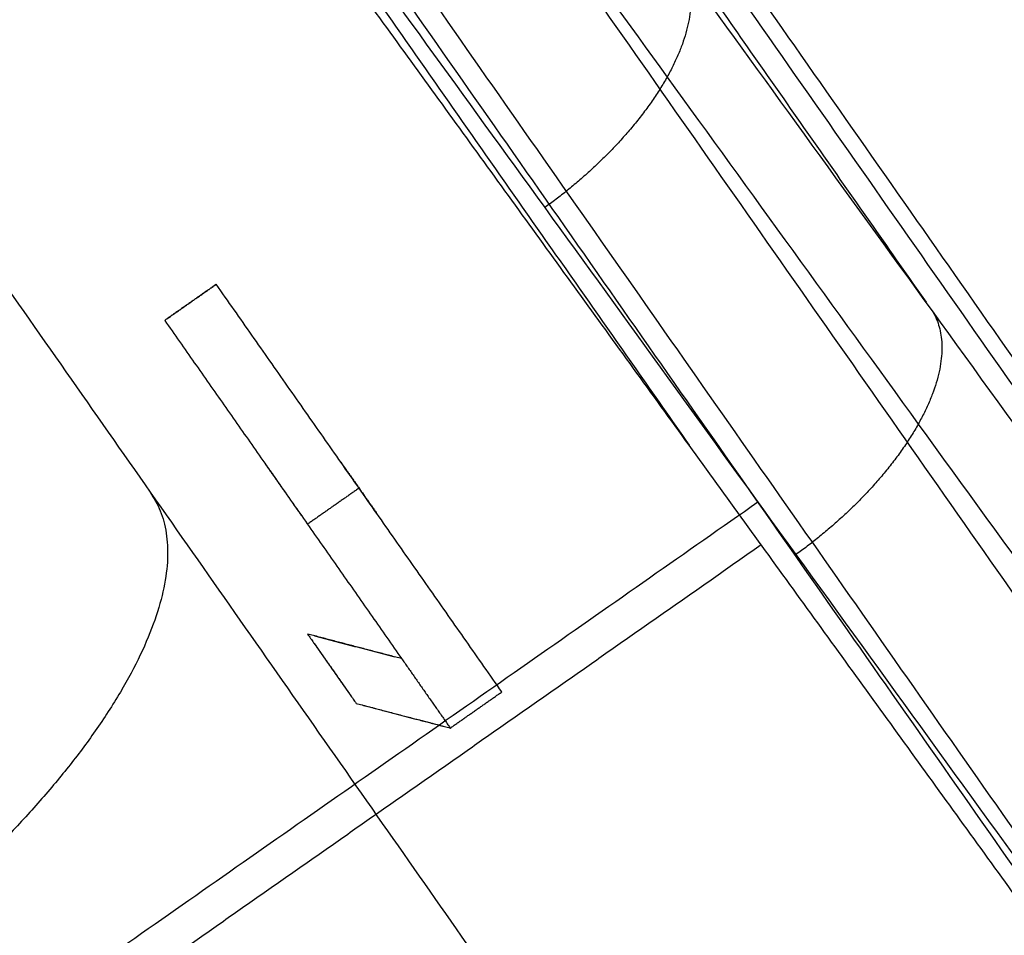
# Model space of a CAD drawing. Header units: millimetres. Extents: x -1437 to 1444, y -1373 to 1332.
# Tile 576 of 656: x 781.8 to 786.14, y -371.21 to -367.17. Entities that reach past the tile are written whole.
import ezdxf

# ---------------------------------------------------------------- set-up
doc = ezdxf.new("R2010")
doc.units = ezdxf.units.MM
doc.layers.add('Default', color=7, linetype='Continuous', true_color=0x000000)

msp = doc.modelspace()

# ---------------------------------------------------------------- linework, layer by layer
at = {"layer": 'Default'}
for points, knots in [([(131.7520007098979, -2.218138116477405, 715.1900953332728), (131.7517039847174, -2.217921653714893, 712.0216694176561), (132.0220112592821, -2.415107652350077, 705.5161072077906), (133.700145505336, -3.639261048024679, 692.8089584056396), (137.9963265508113, -6.773134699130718, 677.4504775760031), (146.2518843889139, -12.79496183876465, 660.6265163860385), (157.296837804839, -20.85112342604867, 645.2932353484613), (170.8561486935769, -30.7408291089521, 631.3410762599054), (186.7038585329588, -42.29909004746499, 618.6587211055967), (204.6323159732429, -55.37426993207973, 607.1599704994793), (224.4335839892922, -69.81452340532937, 596.778449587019), (245.9042859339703, -85.47132968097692, 587.4554343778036), (268.8334129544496, -102.1906011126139, 579.1409255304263), (293.0114835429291, -119.8193629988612, 571.7862214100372), (318.2229802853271, -138.2002389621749, 565.3459172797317), (344.2553605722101, -157.1780214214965, 559.7728563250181), (380.2611216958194, -183.4240508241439, 553.3557773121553), (425.9846705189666, -216.7485574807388, 547.3694630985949), (480.2545371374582, -256.2914921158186, 543.0033075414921), (547.9679961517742, -305.6124660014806, 540.4049736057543), (611.784263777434, -352.0651003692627, 541.6877843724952), (671.4556014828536, -395.4545450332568, 546.8357026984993), (711.4410436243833, -424.5039139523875, 552.0963732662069), (748.0275865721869, -451.0544841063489, 558.6850582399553), (781.0755254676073, -475.0027535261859, 566.4055843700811), (810.4529019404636, -496.2509576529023, 575.061065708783), (832.4924511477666, -512.1509571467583, 583.1547443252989), (848.142695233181, -523.4095561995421, 590.0145564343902), (861.3451816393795, -532.8852957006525, 596.5221266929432), (875.5457376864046, -543.0359773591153, 604.8246694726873), (889.7822052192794, -553.1370869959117, 615.5394072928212), (900.8052621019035, -560.8784537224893, 626.3937933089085), (909.0506139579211, -566.5833358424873, 637.2926402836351), (914.8769066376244, -570.5205543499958, 648.0767802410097), (918.6306163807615, -572.9536763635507, 658.4703191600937), (920.7605244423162, -574.2222229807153, 668.1608291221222), (921.6155293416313, -574.6269502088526, 675.6583602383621), (921.9574115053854, -574.716752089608, 681.2146769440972), (922.1467318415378, -574.7050275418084, 686.4963729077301), (922.3050510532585, -574.642294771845, 693.0818184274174), (922.4648578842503, -574.5965524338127, 699.2136901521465), (922.5840356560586, -574.5515760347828, 703.5190835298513), (922.702183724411, -574.5034498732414, 707.2405269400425), (922.837045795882, -574.4410739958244, 710.8035509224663), (923.0872522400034, -574.3031981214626, 714.1149447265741), (923.3390258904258, -574.1579140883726, 716.2678422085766), (923.7024182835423, -573.9418683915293, 717.9287636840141), (924.2038480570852, -573.6429660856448, 719.1767103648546), (924.5986121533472, -573.413662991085, 719.9308557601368), (925.0383313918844, -573.1704870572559, 720.5929309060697), (925.6035531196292, -572.8815171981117, 721.2797663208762), (926.1821537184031, -572.6277671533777, 721.8002292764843), (926.6845728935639, -572.4918910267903, 722.1163492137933), (926.9332192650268, -572.4691842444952, 722.22855847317), (927.0058583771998, -572.4973404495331, 722.2396090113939), (926.9496794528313, -572.4578455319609, 722.2391317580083), (926.9727461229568, -572.4737982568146, 722.2407686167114), (927.0327339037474, -572.7885945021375, 722.076310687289), (926.9872433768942, -573.49040932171, 721.4970016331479), (926.8029513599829, -574.4450252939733, 720.2669890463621), (926.6140686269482, -575.1864816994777, 718.7410940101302), (926.465999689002, -575.7393625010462, 717.0546215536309), (926.3677368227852, -576.1062777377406, 715.1537069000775), (926.2952959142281, -576.3767717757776, 711.6194244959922), (926.2409361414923, -576.5797516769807, 705.6818946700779), (926.1974497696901, -576.7421301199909, 695.5305340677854), (926.153723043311, -576.905406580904, 669.6116377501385), (926.1428664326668, -576.9459463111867, 619.8719052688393), (926.1432286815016, -576.94459409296, 575.422816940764), (926.1432127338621, -576.9446536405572, 548.6144425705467)], [0, 0, 0, 0, 9.388442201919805, 19.25512239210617, 38.03574428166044, 57.17843237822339, 77.31680741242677, 98.86539763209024, 122.0388003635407, 146.9159871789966, 173.4657413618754, 201.5966451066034, 231.1613037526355, 261.9872558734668, 293.8720136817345, 326.6022322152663, 359.9477944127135, 428.7861398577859, 497.1074358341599, 561.6566341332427, 680.0496786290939, 733.6395925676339, 783.3316339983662, 829.0004526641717, 870.5192212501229, 907.7632656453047, 940.6160900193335, 955.3633666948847, 968.9803796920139, 992.9340835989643, 1013.030376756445, 1029.9187314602, 1044.236715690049, 1056.78837615, 1067.808699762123, 1077.492048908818, 1086.225565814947, 1090.12584174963, 1094.026117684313, 1101.968393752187, 1109.910669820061, 1112.415567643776, 1114.920465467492, 1121.12979194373, 1123.174000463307, 1125.218208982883, 1128.030750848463, 1129.176917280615, 1130.323083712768, 1131.30349002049, 1132.283896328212, 1133.855097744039, 1134.468084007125, 1134.964815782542, 1135.358592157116, 1135.705934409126, 1136.102034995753, 1136.607468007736, 1138.013637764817, 1139.970894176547, 1142.520160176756, 1144.044662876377, 1146.007875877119, 1149.328219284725, 1154.965423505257, 1163.988959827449, 1179.845509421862, 1232.782354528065, 1313.202701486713, 1313.202701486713, 1313.202701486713, 1313.202701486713]), ([(129.7520007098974, -4.218138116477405, 715.1900953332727), (129.7517001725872, -4.217917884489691, 712.0067866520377), (130.0232944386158, -4.416040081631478, 705.4695647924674), (131.7098732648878, -5.646345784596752, 692.6978061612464), (136.0282420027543, -8.796389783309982, 677.2609584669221), (144.32126306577, -14.84551952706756, 660.3622510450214), (155.4057837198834, -22.93051138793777, 644.9752323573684), (169.0016528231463, -32.8468461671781, 630.9861865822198), (184.8811447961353, -44.42824685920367, 618.2788270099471), (202.8365474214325, -57.52303346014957, 606.763045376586), (222.6604958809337, -71.97977862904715, 596.3697823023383), (244.1503317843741, -87.65048605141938, 587.0385490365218), (267.0957075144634, -104.3815509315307, 578.7182042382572), (291.287702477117, -122.0204082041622, 571.3593000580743), (316.511250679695, -140.4100112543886, 564.9159404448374), (342.5541764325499, -159.3954206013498, 559.3406364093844), (378.5725343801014, -185.6505485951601, 552.9213284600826), (424.30924875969, -218.9845448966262, 546.9333302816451), (478.5922892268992, -258.5369538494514, 542.5661305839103), (546.3210637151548, -307.8689286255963, 539.9672092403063), (610.1537138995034, -354.3333443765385, 541.2502721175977), (669.8433444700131, -397.7359571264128, 546.3997378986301), (709.8429370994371, -426.7955176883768, 551.6622434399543), (746.4448272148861, -453.3571449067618, 558.2536547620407), (779.5098228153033, -477.317703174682, 565.978109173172), (808.906710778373, -498.5799578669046, 574.639251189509), (830.9662022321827, -514.4943007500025, 582.7401125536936), (846.635654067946, -525.76668654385, 589.6082707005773), (859.8586484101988, -535.2571182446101, 596.1259178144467), (874.087988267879, -545.4283575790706, 604.4449022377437), (888.3658262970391, -555.5588136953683, 615.19007749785), (899.4341192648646, -563.3319586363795, 626.0880132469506), (907.7249939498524, -569.0683592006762, 637.0458362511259), (913.5911784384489, -573.0325584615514, 647.902729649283), (917.3731464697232, -575.4840012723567, 658.3742087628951), (919.5182841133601, -576.7615861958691, 668.1350486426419), (920.3781501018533, -577.1685425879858, 675.6777422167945), (920.7214181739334, -577.2586810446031, 681.2575927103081), (920.9112031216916, -577.2468947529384, 686.5535594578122), (921.0692927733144, -577.184209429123, 693.1315945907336), (921.2292345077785, -577.1384315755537, 699.267615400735), (921.3486406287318, -577.093388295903, 703.5835412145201), (921.4677477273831, -577.0448001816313, 707.325488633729), (921.6026305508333, -576.9826146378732, 710.9179336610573), (921.8624584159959, -576.8394654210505, 714.360661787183), (922.130259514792, -576.6850706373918, 716.6747345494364), (922.5601821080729, -576.4295751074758, 718.6829487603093), (923.2041138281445, -576.0457326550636, 720.2908699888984), (923.7032351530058, -575.7557805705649, 721.242543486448), (924.2557788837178, -575.450496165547, 722.0737596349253), (924.9503109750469, -575.0946277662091, 722.918856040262), (925.6488736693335, -574.7914827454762, 723.5398274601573), (926.1612769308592, -574.6575269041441, 723.8578103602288), (926.320487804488, -574.6464946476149, 723.9220977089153), (925.9873820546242, -574.6820298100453, 723.782963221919), (925.1643568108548, -574.0557235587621, 723.8002244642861), (925.1217357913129, -573.7509350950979, 723.9490873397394), (925.1775132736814, -574.028911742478, 723.8155376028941), (925.1280689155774, -574.9231790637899, 723.0852839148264), (924.89354144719, -576.1174076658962, 721.5400928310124), (924.6654247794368, -577.0155116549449, 719.680228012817), (924.4921364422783, -577.6616853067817, 717.7160074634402), (924.3734308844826, -578.1051332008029, 715.3977981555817), (924.3010428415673, -578.3753651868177, 711.7363696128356), (924.2454951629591, -578.5827994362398, 705.7336815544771), (924.202146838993, -578.744651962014, 695.5537205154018), (924.158316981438, -578.9083065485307, 669.6146980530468), (924.1474988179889, -578.9486847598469, 619.8726913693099), (924.1478450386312, -578.9473783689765, 575.4226967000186), (924.1478321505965, -578.9474180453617, 548.6144425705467)], [0, 0, 0, 0, 9.388442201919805, 19.25512239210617, 38.03574428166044, 57.17843237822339, 77.31680741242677, 98.86539763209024, 122.0388003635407, 146.9159871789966, 173.4657413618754, 201.5966451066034, 231.1613037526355, 261.9872558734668, 293.8720136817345, 326.6022322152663, 359.9477944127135, 428.7861398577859, 497.1074358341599, 561.6566341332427, 680.0496786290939, 733.6395925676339, 783.3316339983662, 829.0004526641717, 870.5192212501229, 907.7632656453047, 940.6160900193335, 955.3633666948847, 968.9803796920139, 992.9340835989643, 1013.030376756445, 1029.9187314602, 1044.236715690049, 1056.78837615, 1067.808699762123, 1077.492048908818, 1086.225565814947, 1090.12584174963, 1094.026117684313, 1101.968393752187, 1109.910669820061, 1112.415567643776, 1114.920465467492, 1121.12979194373, 1123.174000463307, 1125.218208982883, 1128.030750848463, 1129.176917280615, 1130.323083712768, 1131.30349002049, 1132.283896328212, 1133.855097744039, 1134.468084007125, 1134.964815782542, 1135.358592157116, 1135.705934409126, 1136.102034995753, 1136.607468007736, 1138.013637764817, 1139.970894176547, 1142.520160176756, 1144.044662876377, 1146.007875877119, 1149.328219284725, 1154.965423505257, 1163.988959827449, 1179.845509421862, 1232.782354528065, 1313.202701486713, 1313.202701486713, 1313.202701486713, 1313.202701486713]), ([(133.7520007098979, -4.218138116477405, 715.1900953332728), (133.7517283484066, -4.217939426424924, 712.1168207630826), (134.0138073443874, -4.409122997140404, 705.8136616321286), (135.6379587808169, -5.593897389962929, 693.5195271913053), (139.7923249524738, -8.624323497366, 678.6619148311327), (147.8084972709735, -14.47153676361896, 662.3155571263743), (158.600698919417, -22.34334247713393, 647.3255363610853), (171.9265655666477, -32.06278250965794, 633.6089109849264), (187.571420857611, -43.47309565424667, 621.0861440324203), (205.3279926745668, -56.42292054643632, 609.6960301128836), (224.984680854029, -70.75773864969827, 599.3893560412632), (246.3335158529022, -86.32567825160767, 590.1186776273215), (269.1592631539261, -102.9695689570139, 581.8412937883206), (293.248859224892, -120.5338230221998, 574.5132711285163), (318.3839063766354, -138.8589630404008, 568.0923440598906), (344.3495241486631, -157.7880761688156, 562.5334779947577), (380.2757311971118, -183.9761168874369, 556.1304668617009), (425.9165385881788, -217.2403219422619, 550.1547189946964), (480.1043303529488, -256.7234567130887, 545.7950447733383), (547.7236501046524, -305.9758649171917, 543.2003020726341), (611.440279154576, -352.355969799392, 544.4815255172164), (671.0022614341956, -395.6658982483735, 549.6201627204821), (710.9041121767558, -424.6545377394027, 554.8699737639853), (747.4011652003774, -451.1401638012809, 561.4427384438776), (780.3510335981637, -475.017361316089, 569.1406519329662), (809.6178681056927, -496.1856023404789, 577.7640303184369), (831.5461472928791, -512.0053087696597, 585.8175944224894), (847.0905032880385, -523.187722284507, 592.6313775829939), (860.1810035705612, -532.5830819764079, 599.0839138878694), (874.2245647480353, -542.6214759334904, 607.2967818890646), (888.2349621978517, -552.562063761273, 617.8452111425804), (899.0104221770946, -560.1293767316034, 628.4612572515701), (907.0060591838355, -565.6612806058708, 639.0366508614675), (912.6128721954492, -569.4499981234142, 649.4206319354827), (916.2103924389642, -571.7818220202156, 659.3836355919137), (918.255441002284, -572.9999830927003, 668.6827992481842), (919.082866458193, -573.3920317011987, 675.9253045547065), (919.4166249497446, -573.479851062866, 681.3443146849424), (919.6030372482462, -573.4684795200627, 686.5379386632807), (919.762062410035, -573.4057091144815, 693.1430111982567), (919.9216148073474, -573.359982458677, 699.2672362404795), (920.0409564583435, -573.3149731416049, 703.5795231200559), (920.1596480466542, -573.2665777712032, 707.3121066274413), (920.2944684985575, -573.2043449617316, 710.891868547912), (920.5505836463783, -573.0632346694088, 714.2844991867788), (920.8126373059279, -572.9120934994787, 716.5395656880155), (921.2180912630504, -572.6711426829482, 718.422587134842), (921.8151504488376, -572.3151492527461, 719.9137365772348), (922.2928133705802, -572.0378736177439, 720.8260238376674), (922.8368176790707, -571.7360861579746, 721.6486768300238), (923.5729716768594, -571.3626084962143, 722.5387221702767), (924.3585397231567, -571.0072089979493, 723.2678032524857), (925.3235739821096, -570.7358615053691, 723.8872308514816), (926.0718431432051, -570.6463888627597, 724.2501335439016), (927.214497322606, -570.7289505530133, 724.6186746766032), (928.6631711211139, -571.8330683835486, 724.5888002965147), (929.039379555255, -572.8784173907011, 724.175791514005), (929.1955610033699, -573.9405415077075, 723.5650565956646), (929.0919759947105, -575.0302410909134, 722.6130462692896), (928.8635198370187, -576.2354695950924, 721.0449074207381), (928.6453507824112, -577.0800165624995, 719.2847343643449), (928.4830088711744, -577.6889242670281, 717.4336764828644), (928.3729537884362, -578.0992479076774, 715.2941967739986), (928.3005586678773, -578.369767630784, 711.6865126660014), (928.2455113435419, -578.5752492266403, 705.7116733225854), (928.2021058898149, -578.7373463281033, 695.5438444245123), (928.1583192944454, -578.9008388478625, 669.6133994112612), (928.147484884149, -578.9412978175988, 619.8723550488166), (928.1478377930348, -578.9399789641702, 575.4227482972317), (928.147823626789, -578.9400320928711, 548.6144425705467)], [0, 0, 0, 0, 9.388442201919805, 19.25512239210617, 38.03574428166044, 57.17843237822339, 77.31680741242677, 98.86539763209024, 122.0388003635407, 146.9159871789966, 173.4657413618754, 201.5966451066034, 231.1613037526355, 261.9872558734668, 293.8720136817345, 326.6022322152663, 359.9477944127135, 428.7861398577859, 497.1074358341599, 561.6566341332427, 680.0496786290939, 733.6395925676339, 783.3316339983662, 829.0004526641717, 870.5192212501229, 907.7632656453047, 940.6160900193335, 955.3633666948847, 968.9803796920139, 992.9340835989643, 1013.030376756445, 1029.9187314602, 1044.236715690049, 1056.78837615, 1067.808699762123, 1077.492048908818, 1086.225565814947, 1090.12584174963, 1094.026117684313, 1101.968393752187, 1109.910669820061, 1112.415567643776, 1114.920465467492, 1121.12979194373, 1123.174000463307, 1125.218208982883, 1128.030750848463, 1129.176917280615, 1130.323083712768, 1131.30349002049, 1132.283896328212, 1133.855097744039, 1134.468084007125, 1134.964815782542, 1135.358592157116, 1135.705934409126, 1136.102034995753, 1136.607468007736, 1138.013637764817, 1139.970894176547, 1142.520160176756, 1144.044662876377, 1146.007875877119, 1149.328219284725, 1154.965423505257, 1163.988959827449, 1179.845509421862, 1232.782354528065, 1313.202701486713, 1313.202701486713, 1313.202701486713, 1313.202701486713]), ([(131.7520007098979, -6.218138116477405, 715.1900953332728), (131.7517245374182, -6.217936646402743, 712.1019379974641), (132.0150905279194, -6.410059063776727, 705.7671192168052), (133.6476865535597, -7.600993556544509, 693.4083749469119), (137.8242404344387, -10.64760459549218, 678.4723957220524), (145.8778760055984, -16.52214450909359, 662.051291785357), (156.7096449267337, -24.42281039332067, 647.0075333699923), (170.0720698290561, -34.16891467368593, 633.2540213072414), (185.7487072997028, -45.60240749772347, 620.7062499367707), (203.5322243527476, -58.5718833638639, 609.29910498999), (223.2115930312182, -72.92324130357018, 598.9806887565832), (244.5795620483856, -88.5051336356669, 589.7017922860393), (267.4215581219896, -105.1608723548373, 581.4185724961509), (291.5250786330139, -122.7352788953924, 574.0863497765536), (316.6721773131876, -141.0692051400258, 567.6623672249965), (342.6483406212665, -160.0060058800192, 562.1012580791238), (378.5871445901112, -186.2032287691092, 555.6960180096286), (424.2411176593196, -219.4770289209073, 549.7185861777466), (478.4420834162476, -258.9697623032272, 545.3578678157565), (546.0767188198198, -308.2333255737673, 542.7625377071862), (609.8097305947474, -354.6253559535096, 544.044013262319), (669.3900058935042, -397.9485859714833, 549.1841979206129), (709.3060072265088, -426.9475059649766, 554.4358439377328), (745.8184075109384, -453.4442698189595, 561.0113349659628), (778.7853326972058, -477.3338285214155, 568.713176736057), (808.0716787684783, -498.5161838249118, 577.3422157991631), (830.0199002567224, -514.3502809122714, 585.402962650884), (845.583464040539, -525.54651436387, 592.2250918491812), (858.6944722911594, -534.9565940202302, 598.6877050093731), (872.7668173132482, -545.01557508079, 606.9170146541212), (886.8185852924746, -554.9855380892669, 617.4958813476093), (897.6392813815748, -562.5846506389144, 628.1554771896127), (905.6804412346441, -568.1480879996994, 638.7898468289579), (911.3271460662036, -571.9637958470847, 649.2465813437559), (914.9529246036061, -574.3139455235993, 659.2875251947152), (917.013202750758, -575.5411464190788, 668.6570187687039), (917.8454892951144, -575.9354235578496, 675.9446865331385), (918.1806336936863, -576.0235783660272, 681.3872304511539), (918.3675106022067, -576.0121437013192, 686.5951252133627), (918.5263062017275, -575.9494188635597, 693.192787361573), (918.6859935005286, -575.9036549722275, 699.3211614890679), (918.8055634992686, -575.8585775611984, 703.6439808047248), (918.9252141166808, -575.8097191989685, 707.3970683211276), (919.0600553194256, -575.7476757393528, 711.006251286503), (919.3257918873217, -575.6012912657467, 714.5302162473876), (919.6038729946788, -575.4410388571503, 716.9464580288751), (920.0758571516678, -575.1606379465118, 719.176772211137), (920.8154182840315, -574.719704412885, 721.0278962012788), (921.3974384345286, -574.381779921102, 722.1377115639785), (922.054267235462, -574.017884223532, 723.129505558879), (922.9197315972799, -573.5775084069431, 724.1778118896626), (923.8252617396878, -573.1727144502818, 725.0074014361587), (924.8002800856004, -572.903287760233, 725.6286919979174), (925.4591137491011, -572.8254898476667, 725.9436727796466), (926.1960230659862, -572.9154300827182, 726.1620288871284), (926.8778505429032, -573.4327346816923, 726.149893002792), (927.1883712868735, -574.1573420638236, 725.8841102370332), (927.3403424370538, -575.1826470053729, 725.3042835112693), (927.2328035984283, -576.4648002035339, 724.2013285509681), (926.9541119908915, -577.909642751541, 722.3180112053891), (926.6967090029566, -578.9108385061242, 720.2238683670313), (926.5091476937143, -579.6130401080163, 718.0950623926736), (926.378649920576, -580.0998974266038, 715.5382880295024), (926.306307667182, -580.370156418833, 711.8034577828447), (926.2500724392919, -580.5800943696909, 705.7634602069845), (926.20680503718, -580.7416688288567, 695.5670308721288), (926.1629153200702, -580.9055476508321, 669.6164597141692), (926.1521193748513, -580.9458605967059, 619.8731411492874), (926.1524562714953, -580.9446013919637, 575.4226280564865), (926.1524451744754, -580.9446429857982, 548.6144425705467)], [0, 0, 0, 0, 9.388442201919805, 19.25512239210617, 38.03574428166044, 57.17843237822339, 77.31680741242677, 98.86539763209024, 122.0388003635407, 146.9159871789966, 173.4657413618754, 201.5966451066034, 231.1613037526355, 261.9872558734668, 293.8720136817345, 326.6022322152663, 359.9477944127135, 428.7861398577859, 497.1074358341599, 561.6566341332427, 680.0496786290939, 733.6395925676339, 783.3316339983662, 829.0004526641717, 870.5192212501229, 907.7632656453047, 940.6160900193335, 955.3633666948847, 968.9803796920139, 992.9340835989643, 1013.030376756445, 1029.9187314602, 1044.236715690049, 1056.78837615, 1067.808699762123, 1077.492048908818, 1086.225565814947, 1090.12584174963, 1094.026117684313, 1101.968393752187, 1109.910669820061, 1112.415567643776, 1114.920465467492, 1121.12979194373, 1123.174000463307, 1125.218208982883, 1128.030750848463, 1129.176917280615, 1130.323083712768, 1131.30349002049, 1132.283896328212, 1133.855097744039, 1134.468084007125, 1134.964815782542, 1135.358592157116, 1135.705934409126, 1136.102034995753, 1136.607468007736, 1138.013637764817, 1139.970894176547, 1142.520160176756, 1144.044662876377, 1146.007875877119, 1149.328219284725, 1154.965423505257, 1163.988959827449, 1179.845509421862, 1232.782354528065, 1313.202701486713, 1313.202701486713, 1313.202701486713, 1313.202701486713]), ([(668.0384322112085, -210.3262291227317, 12.42448758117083), (680.2187577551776, -227.7215367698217, -4.595391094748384), (717.4311198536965, -280.8662975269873, -51.46220743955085), (803.0397032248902, -403.128025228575, -128.8701520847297), (878.9976087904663, -511.6071566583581, -153.7300750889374), (926.1478285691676, -578.9446490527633, -153.7300750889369)], [2.415480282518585, 2.415480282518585, 2.415480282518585, 2.415480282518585, 70.39614350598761, 198.6360556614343, 404.9955273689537, 404.9955273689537, 404.9955273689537, 404.9955273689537]), ([(668.7174759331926, -211.2960040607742, 12.00910117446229), (680.7352640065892, -228.4591841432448, -4.73286073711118), (717.7646268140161, -281.3425948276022, -51.29519824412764), (803.1186139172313, -403.2407213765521, -128.472123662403), (879.0272338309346, -511.6494656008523, -153.3146886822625), (926.1478285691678, -578.9446490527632, -153.3146886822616)], [2.408267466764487, 2.408267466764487, 2.408267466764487, 2.408267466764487, 69.36707553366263, 197.5378925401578, 403.7861785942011, 403.7861785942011, 403.7861785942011, 403.7861785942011]), ([(781.8315330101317, -363.51811114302, 28.7230597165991), (782.1198301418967, -363.9142025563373, 28.4860494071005), (782.7187311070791, -364.7426206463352, 27.98700018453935), (783.6580326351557, -366.0405327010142, 27.20591223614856), (784.6833195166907, -367.4576748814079, 26.35282796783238), (785.7931113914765, -368.9914930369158, 25.42958115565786), (786.9903926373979, -370.6462661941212, 24.43350611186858), (788.2797498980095, -372.4282868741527, 23.36084243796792), (789.1706143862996, -373.6595534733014, 22.61969605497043), (789.6324167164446, -374.2978111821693, 22.23550498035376)], [-7.471726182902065e-15, -7.471726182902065e-15, -7.471726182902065e-15, -7.471726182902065e-15, 0.1094987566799, 0.2301715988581, 0.3616515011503, 0.5038905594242, 0.6572257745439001, 0.8223123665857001, 0.9999999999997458, 0.9999999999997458, 0.9999999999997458, 0.9999999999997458])]:
    msp.add_open_spline(points, degree=3, knots=knots, dxfattribs=at)
for points, degree in [([(131.7520007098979, -4.218138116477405, 715.1900953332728), (131.7520007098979, -4.218138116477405, 590), (545.2296898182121, -305.8451851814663, 510), (917.3775072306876, -576.226401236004, 590), (920.8604670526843, -575.1639335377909, 703.961257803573), (920.8604670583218, -575.163933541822, 721.161257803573), (928.3562721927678, -570.6983175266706, 725.711257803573), (926.1478289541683, -578.9446483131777, 721.161257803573), (926.1478289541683, -578.9446483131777, 704.7612578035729), (926.1478289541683, -578.9446483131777, 548.6144425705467)], 3), ([(878.0038762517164, -145.2625419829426, -35.9726644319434), (706.5451504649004, -265.3192342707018, -35.9726644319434), (535.0864246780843, -385.3759265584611, -35.9726644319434)], 2), ([(876.7468124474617, -146.418036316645, -35.62381762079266), (706.6743241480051, -265.5040746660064, -35.62381762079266), (536.6018358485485, -384.5901130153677, -35.62381762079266)], 2), ([(1052.626942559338, -194.5110236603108, -108.0505632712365), (787.1340559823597, -380.4111441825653, -108.0505632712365), (521.6411694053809, -566.3112647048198, -108.0505632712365)], 2), ([(1051.773179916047, -195.2917116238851, -107.663129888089), (787.2200492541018, -380.5338079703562, -107.663129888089), (522.6669185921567, -565.7759043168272, -107.663129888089)], 2), ([(559.5171199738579, -329.9540827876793, -14.63062607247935), (797.1223545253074, -669.289524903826, -14.63062607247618), (1034.727589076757, -1008.624967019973, -14.630626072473)], 2), ([(560.3392724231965, -330.9291279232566, -15.02656055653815), (797.215559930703, -669.223525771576, -15.026560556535), (1034.091847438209, -1007.517923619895, -15.02656055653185)], 2), ([(790.2089413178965, -368.3297054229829, 15.43302898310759), (781.7922942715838, -356.3094877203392, 15.4330289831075), (773.3756472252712, -344.2892700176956, 15.43302898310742)], 2), ([(773.3147437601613, -344.3319150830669, 16.9935672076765), (781.7313908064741, -356.352132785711, 16.99356720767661), (790.1480378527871, -368.3723504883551, 16.99356720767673)], 2), ([(773.2538402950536, -344.3745601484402, 18.55410543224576), (781.6704873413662, -356.3947778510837, 18.55410543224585), (790.0871343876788, -368.4149955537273, 18.55410543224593)], 2), ([(789.1777598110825, -369.0517464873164, 19.712938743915), (780.7611127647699, -357.0315287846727, 19.71293874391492), (772.3444657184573, -345.0113110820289, 19.71293874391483)], 2), ([(789.1146946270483, -369.095905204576, 15.43302898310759), (780.6980475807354, -357.0756875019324, 15.4330289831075), (772.2814005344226, -345.0554697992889, 15.43302898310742)], 2), ([(772.2241320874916, -345.0955695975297, 16.90042661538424), (780.6407791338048, -357.1157873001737, 16.90042661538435), (789.057426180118, -369.1360050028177, 16.90042661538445)], 2), ([(772.1668636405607, -345.1356693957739, 18.36782424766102), (780.5835106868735, -357.1558870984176, 18.36782424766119), (789.0001577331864, -369.1761048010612, 18.36782424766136)], 2), ([(775.8727045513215, -351.3402618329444, 18.36782424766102), (783.118280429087, -361.6880165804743, 18.36782424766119), (790.3638563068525, -372.0357713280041, 18.36782424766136)], 2), ([(776.0942029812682, -351.4694314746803, 19.71293874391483), (783.3725978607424, -361.8640566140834, 19.71293874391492), (790.6509927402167, -372.2586817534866, 19.712938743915)], 2), ([(789.6947740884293, -373.7984818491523, 21.48317148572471), (782.2119376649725, -363.1118839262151, 21.48317148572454), (774.7291012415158, -352.425286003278, 21.48317148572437)], 2), ([(774.172856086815, -353.7549963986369, 21.31821215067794), (781.4267158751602, -364.1145817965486, 21.31821215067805), (788.6805756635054, -374.4741671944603, 21.31821215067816)], 2), ([(790.671408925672, -375.0688003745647, 18.8427437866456), (783.4010678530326, -364.685677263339, 18.84274378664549), (776.1307267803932, -354.3025541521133, 18.84274378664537)], 2), ([(775.6414340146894, -354.6451606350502, 19.73394173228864), (783.0660419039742, -365.2485995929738, 19.73394173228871), (790.4906497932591, -375.8520385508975, 19.73394173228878)], 2), ([(775.152141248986, -354.9877671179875, 20.62513967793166), (782.3628358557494, -365.2857062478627, 20.62513967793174), (789.5735304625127, -375.5836453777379, 20.62513967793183)], 2), ([(778.312969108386, -357.7229738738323, 24.72439055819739), (782.0558810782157, -363.0684061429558, 24.72439055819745), (785.7987930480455, -368.4138384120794, 24.72439055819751)], 2), ([(777.2109520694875, -358.2747203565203, 24.58615527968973), (780.9817122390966, -363.6599239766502, 24.5861552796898), (784.7524724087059, -369.0451275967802, 24.58615527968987)], 2), ([(782.7383832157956, -374.1347355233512, 34.4521107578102), (778.383953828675, -367.9159658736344, 31.53792403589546), (774.0295244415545, -361.6971962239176, 28.62373731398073)], 2), ([(789.6947740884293, -373.7984818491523, 21.48317148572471), (789.2165949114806, -373.1375893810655, 21.88098671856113), (788.2926314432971, -371.8605776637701, 22.64966987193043), (787.0070669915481, -370.083796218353, 23.71917829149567), (785.8122891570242, -368.4324918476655, 24.71317048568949), (784.703729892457, -366.9003478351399, 25.63538881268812), (783.6786034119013, -365.4835257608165, 26.48836444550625), (782.7368555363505, -364.1819066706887, 27.27134616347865), (782.1681050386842, -363.3959036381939, 27.74574424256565), (781.8968369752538, -363.0206617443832, 27.96560963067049)], 3), ([(1234.164646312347, -363.2689513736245, -153.7300750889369), (926.1478285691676, -578.9446490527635, -153.7300750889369), (618.1310108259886, -794.6203467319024, -153.7300750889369)], 2), ([(788.6805756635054, -374.4741671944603, 21.31821215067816), (784.7524724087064, -369.0451275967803, 24.58615527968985), (780.8243691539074, -363.6160879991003, 27.85409840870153)], 2), ([(1233.346213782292, -363.8420240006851, -153.3146886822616), (926.1478285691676, -578.9446490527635, -153.3146886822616), (618.9494433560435, -794.0472741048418, -153.3146886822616)], 2), ([(781.2919135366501, -364.1011580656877, 29.02608030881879), (781.5658973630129, -364.4715438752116, 28.80144529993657), (782.1340736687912, -365.2585802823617, 28.32806666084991), (783.0760522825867, -366.559784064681, 27.54467520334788), (784.101116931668, -367.9767174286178, 26.69180936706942), (785.2096927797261, -369.5088315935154, 25.76956159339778), (786.4044661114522, -371.1601440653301, 24.77557738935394), (787.6900319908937, -372.936922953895, 23.7060664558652), (788.613994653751, -374.2139360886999, 22.937384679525), (789.0921741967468, -374.8748279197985, 22.53956883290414)], 3), ([(779.3941392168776, -364.9978708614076, 27.89565059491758), (782.3734856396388, -369.2528185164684, 29.88956782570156), (785.3528320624, -373.5077661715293, 31.88348505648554)], 2), ([(783.8694794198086, -375.750108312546, 29.31485935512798), (780.890132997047, -371.4951606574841, 27.3209421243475), (777.9107865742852, -367.2402130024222, 25.32702489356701)], 2), ([(782.6647754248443, -368.3344645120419, 25.3180692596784), (782.5509476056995, -368.4141676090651, 25.3180692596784), (782.4371197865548, -368.4938707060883, 25.3180692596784)], 2), ([(782.6647754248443, -368.3344645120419, 25.45412171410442), (782.5509476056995, -368.4141676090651, 25.45412171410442), (782.4371197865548, -368.4938707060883, 25.45412171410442)], 2), ([(782.437119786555, -368.493870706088, 25.3860954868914), (782.5509476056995, -368.4141676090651, 25.3860954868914), (782.664775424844, -368.3344645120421, 25.3860954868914)], 2), ([(783.9255808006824, -370.1350811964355, 24.24596128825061), (783.2951781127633, -369.2347728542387, 24.7820152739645), (782.6647754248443, -368.3344645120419, 25.3180692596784)], 2), ([(782.6647754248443, -368.3344645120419, 25.3180692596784), (782.6647754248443, -368.3344645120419, 25.38609548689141), (782.6647754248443, -368.3344645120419, 25.45412171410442)], 2), ([(783.9255808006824, -370.1350811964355, 24.38201374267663), (783.2951781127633, -369.2347728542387, 24.91806772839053), (782.6647754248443, -368.3344645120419, 25.45412171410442)], 2), ([(782.5509476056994, -368.414167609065, 25.31806925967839), (782.5509476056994, -368.414167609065, 25.38609548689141), (782.5509476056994, -368.414167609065, 25.45412171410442)], 2), ([(782.4371197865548, -368.4938707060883, 25.3180692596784), (782.9602199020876, -369.240935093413, 24.87325849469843), (783.4833200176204, -369.9879994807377, 24.42844772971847)], 2), ([(782.4371197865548, -368.4938707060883, 25.3180692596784), (782.4371197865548, -368.4938707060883, 25.38609548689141), (782.4371197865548, -368.4938707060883, 25.45412171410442)], 2), ([(782.4371197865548, -368.4938707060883, 25.45412171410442), (782.9602199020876, -369.240935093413, 25.00931094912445), (783.4833200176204, -369.9879994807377, 24.56450018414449)], 2), ([(782.8802206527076, -369.1266843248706, 24.94128472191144), (782.9602199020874, -369.240935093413, 24.94128472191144), (783.040219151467, -369.3551858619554, 24.94128472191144)], 2), ([(783.2151788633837, -369.1205220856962, 24.8500415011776), (783.2951781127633, -369.2347728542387, 24.8500415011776), (783.375177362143, -369.3490236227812, 24.8500415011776)], 2), ([(782.9602199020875, -369.240935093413, 25.00931094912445), (782.9602199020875, -369.240935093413, 24.94128472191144), (782.9602199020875, -369.240935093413, 24.87325849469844)], 2), ([(783.2951781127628, -369.2347728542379, 24.78201527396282), (783.1813502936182, -369.3144759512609, 24.78201527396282), (783.0675224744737, -369.3941790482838, 24.78201527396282)], 2), ([(783.2951781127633, -369.2347728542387, 24.91806772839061), (783.2951781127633, -369.2347728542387, 24.8500415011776), (783.2951781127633, -369.2347728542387, 24.78201527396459)], 2), ([(785.0563865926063, -369.2969608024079, 25.89709749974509), (781.227972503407, -371.9776452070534, 25.89709749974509), (777.3995584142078, -374.6583296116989, 25.89709749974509)], 2), ([(785.0711278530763, -369.4855419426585, 24.3210533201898), (783.7202102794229, -370.4314646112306, 24.3210533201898), (782.3692927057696, -371.3773872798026, 24.3210533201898)], 2), ([(783.0678848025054, -369.8792286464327, 24.58812342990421), (783.1751874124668, -370.0324726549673, 24.49688017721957), (783.2824900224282, -370.1857166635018, 24.40563692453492)], 2), ([(783.4833200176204, -369.9879994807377, 24.42844772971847), (783.2756024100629, -369.9336140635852, 24.50828557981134), (783.0678848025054, -369.8792286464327, 24.58812342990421)], 2), ([(783.0678848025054, -369.8792286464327, 24.58812342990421), (783.0678848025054, -369.8792286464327, 24.65614965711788), (783.0678848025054, -369.8792286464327, 24.72417588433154)], 2), ([(783.4833200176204, -369.9879994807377, 24.56450018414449), (783.2756024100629, -369.9336140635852, 24.64433803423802), (783.0678848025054, -369.8792286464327, 24.72417588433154)], 2), ([(783.0678848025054, -369.8792286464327, 24.72417588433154), (783.1751874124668, -370.0324726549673, 24.63293263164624), (783.2824900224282, -370.1857166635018, 24.54168937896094)], 2), ([(783.09861561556, -369.8872747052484, 24.57631180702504), (783.2756024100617, -369.9336140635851, 24.57631180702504), (783.4525892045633, -369.9799534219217, 24.57631180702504)], 2), ([(783.095188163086, -369.9182218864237, 24.56490640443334), (783.1751874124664, -370.0324726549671, 24.56490640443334), (783.2551866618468, -370.1467234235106, 24.56490640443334)], 2), ([(783.275602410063, -369.9336140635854, 24.64433803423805), (783.2756024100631, -369.9336140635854, 24.57631180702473), (783.2756024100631, -369.9336140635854, 24.50828557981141)], 2), ([(783.4833200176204, -369.9879994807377, 24.42844772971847), (783.4833200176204, -369.9879994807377, 24.49647395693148), (783.4833200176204, -369.9879994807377, 24.56450018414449)], 2), ([(783.4833200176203, -369.9879994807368, 24.42844772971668), (783.5906225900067, -370.1412434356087, 24.33720450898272), (783.697925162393, -370.2944873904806, 24.24596128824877)], 2), ([(783.175187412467, -370.032472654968, 24.63293263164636), (783.175187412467, -370.032472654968, 24.56490640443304), (783.175187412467, -370.032472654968, 24.49688017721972)], 2), ([(783.697925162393, -370.2944873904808, 24.24596128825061), (783.8117529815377, -370.2147842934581, 24.24596128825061), (783.9255808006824, -370.1350811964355, 24.24596128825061)], 2), ([(783.697925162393, -370.2944873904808, 24.38201374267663), (783.8117529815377, -370.2147842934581, 24.38201374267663), (783.9255808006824, -370.1350811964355, 24.38201374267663)], 2), ([(783.6979251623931, -370.2944873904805, 24.31398751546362), (783.8117529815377, -370.2147842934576, 24.31398751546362), (783.9255808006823, -370.1350811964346, 24.31398751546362)], 2), ([(783.9255808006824, -370.1350811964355, 24.24596128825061), (783.9255808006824, -370.1350811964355, 24.31398751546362), (783.9255808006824, -370.1350811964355, 24.38201374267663)], 2), ([(783.2824900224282, -370.1857166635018, 24.40563692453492), (783.4902075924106, -370.2401020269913, 24.32579910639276), (783.697925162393, -370.2944873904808, 24.24596128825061)], 2), ([(783.2824900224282, -370.1857166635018, 24.40563692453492), (783.2824900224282, -370.1857166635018, 24.47366315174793), (783.2824900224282, -370.1857166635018, 24.54168937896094)], 2), ([(783.2824900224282, -370.1857166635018, 24.54168937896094), (783.4902075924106, -370.2401020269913, 24.46185156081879), (783.697925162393, -370.2944873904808, 24.38201374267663)], 2), ([(783.3132207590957, -370.1937626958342, 24.39382533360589), (783.4902075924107, -370.2401020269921, 24.39382533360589), (783.6671944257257, -370.2864413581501, 24.39382533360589)], 2), ([(783.8117529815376, -370.2147842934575, 24.24596128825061), (783.8117529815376, -370.2147842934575, 24.31398751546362), (783.8117529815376, -370.2147842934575, 24.38201374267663)], 2), ([(783.4902075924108, -370.2401020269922, 24.32579910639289), (783.4902075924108, -370.2401020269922, 24.39382533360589), (783.4902075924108, -370.2401020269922, 24.4618515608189)], 2), ([(783.697925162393, -370.2944873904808, 24.38201374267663), (783.697925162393, -370.2944873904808, 24.31398751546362), (783.697925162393, -370.2944873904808, 24.24596128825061)], 2), ([(780.198034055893, -370.5068466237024, 26.77284871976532), (784.0243541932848, -375.9713981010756, 23.51919165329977), (787.8506743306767, -381.4359495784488, 20.26553458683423)], 2)]:
    msp.add_open_spline(points, degree=degree, dxfattribs=at)
for points, weights in [([(784.7176353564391, -366.9195681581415, 25.62384836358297), (784.8770805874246, -367.1820072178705, 26.25129361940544), (784.6297367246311, -367.6238156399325, 26.68492053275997), (784.1150354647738, -367.995914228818, 26.68024571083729)], [1.164095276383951, 0.9453190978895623, 0.9453015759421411, 1.164042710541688]), ([(785.8266599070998, -368.4523535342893, 24.70121206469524), (785.9860825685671, -368.7147650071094, 25.32867035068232), (785.7387399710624, -369.1565710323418, 25.76229482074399), (785.2240619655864, -369.5286958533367, 25.75760554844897)], [1.164093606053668, 0.9453196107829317, 0.9453021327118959, 1.16404117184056])]:
    msp.add_rational_spline(points, weights, degree=3, dxfattribs=at)
for points, knots in [([(774.7283579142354, -379.1693266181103, 15.43302898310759), (780.6901495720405, -387.6836474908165, 15.43302898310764), (788.4304412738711, -382.2638368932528, 15.43302898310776), (796.170732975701, -376.8440262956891, 15.43302898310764), (790.2089413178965, -368.3297054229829, 15.43302898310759)], [0, 0, 0, 13.35176877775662, 13.35176877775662, 26.70353755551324, 26.70353755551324, 26.70353755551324]), ([(775.822604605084, -378.4031268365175, 15.43302898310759), (780.9415765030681, -385.7137763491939, 15.43302898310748), (787.5876215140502, -381.0601655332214, 15.43302898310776), (794.2336665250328, -376.4065547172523, 15.43302898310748), (789.1146946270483, -369.095905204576, 15.43302898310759)], [-22.92845274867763, -22.92845274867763, -22.92845274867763, -11.46422637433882, -11.46422637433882, 0, 0, 0]), ([(789.0364049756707, -369.1507242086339, 17.43905595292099), (794.0950759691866, -376.3752551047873, 17.4390559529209), (787.5273206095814, -380.9740469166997, 17.43905595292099), (780.9595652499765, -385.5728387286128, 17.4390559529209), (775.9008942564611, -378.3483078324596, 17.43905595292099)], [1.570796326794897, 1.570796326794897, 1.570796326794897, 3.141592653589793, 3.141592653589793, 4.71238898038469, 4.71238898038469, 4.71238898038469]), ([(782.3734856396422, -369.2528185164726, 29.88956782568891), (782.9390337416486, -370.06050491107, 27.32094212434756), (780.890132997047, -371.4951606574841, 27.32094212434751), (778.8412322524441, -372.9298164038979, 27.32094212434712), (778.2756841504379, -372.1221300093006, 29.88956782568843)], [1.570796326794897, 1.570796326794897, 1.570796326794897, 3.141592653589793, 3.141592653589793, 4.71238898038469, 4.71238898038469, 4.71238898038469])]:
    msp.add_rational_spline(points, [1, 0.7071067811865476, 1, 0.7071067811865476, 1], degree=2, knots=knots, dxfattribs=at)

doc.saveas('drawing.dxf')
